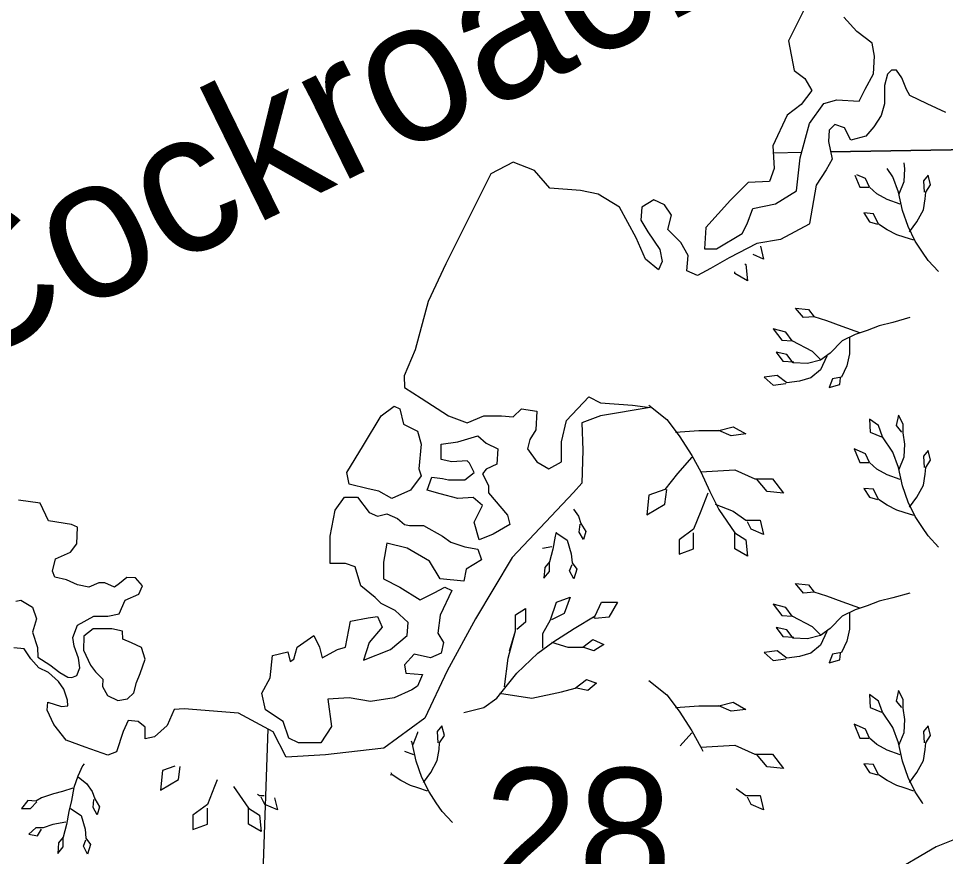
# Model space of a CAD drawing. Extents: x 380424 to 701066, y 1117407 to 1412949.
# Drawn here: x 488778 to 492076, y 1212603 to 1215586 of the extents above; entities that cross this region are included whole.
import ezdxf

# ---------------------------------------------------------------- set-up
doc = ezdxf.new("R2010")
doc.units = 0
for name, color, linetype in [('Bay Text', 7, 'Continuous'), ('Cities Incorporated Area', 7, 'Continuous'), ('Islands', 7, 'Continuous'), ('Mangroves', 7, 'Continuous'), ('Narrow Canals', 7, 'Continuous'), ('Section Lines', 7, 'Continuous'), ('Section Numbers', 7, 'Continuous')]:
    doc.layers.add(name, color=color, linetype=linetype)

msp = doc.modelspace()

# ---------------------------------------------------------------- linework, layer by layer
at = {"layer": 'Cities Incorporated Area'}
for points in [[(492077.4, 1215251), (492010.2, 1215282.5), (491949.3, 1215311.9), (491936.7, 1215332.9), (491919.9, 1215374.9), (491901, 1215402.3), (491884.2, 1215402.3), (491869.5, 1215387.6), (491859, 1215347.6), (491859, 1215282.5), (491846.4, 1215240.5), (491821.2, 1215200.5), (491791.8, 1215166.9), (491739.3, 1215152.2), (491716.2, 1215196.3), (491682.6, 1215208.9), (491661.6, 1215187.9), (491659.5, 1215148), (491672.1, 1215084.9), (491651.1, 1215047.1), (491615.4, 1214992.5), (491592.3, 1214855.9), (491591.3, 1214853.6), (491488.8, 1214799.5), (491404, 1214784.4), (491306.7, 1214733.9), (491239.5, 1214696), (491193.3, 1214670.8), (491155.5, 1214687.6), (491159.7, 1214742.3), (491134.5, 1214788.5), (491088.3, 1214834.7), (491100.9, 1214885.2), (491075.7, 1214923), (491037.9, 1214939.8), (490995.9, 1214914.6), (490991.7, 1214868.4), (491016.9, 1214826.3), (491058.9, 1214763.3), (491067.3, 1214721.3), (491054.7, 1214691.8), (491008.5, 1214729.7), (490974.9, 1214805.3), (490945.4, 1214860), (490916, 1214914.6), (490840.4, 1214960.8), (490777.4, 1214973.4), (490668.2, 1214981.8), (490613.6, 1215044.9), (490538, 1215074.3), (490458.2, 1215032.3), (490412, 1214939.8), (490353.2, 1214822.1), (490298.6, 1214712.9), (490235.6, 1214578.4), (490189.4, 1214406.1), (490150.3, 1214313.5), (490151.6, 1214272.6), (490210.4, 1214234.8), (490307, 1214171.7), (490374.2, 1214146.5), (490433, 1214171.7), (490496, 1214171.7), (490538, 1214167.5), (490567.4, 1214196.9), (490622, 1214188.5), (490617.8, 1214121.3), (490596.8, 1214087.7), (490588.4, 1214054), (490622, 1214007.8), (490664, 1213982.6), (490710.2, 1214007.8), (490710.2, 1214079.3), (490727, 1214154.9), (490806.8, 1214239), (490848.8, 1214217.9), (490962.3, 1214209.5), (491025.3, 1214201.1), (490848.8, 1214171.7), (490781.6, 1214146.5), (490785.8, 1214049.8), (490781.6, 1213932.2), (490752.2, 1213898.5), (490533.8, 1213667.5), (490403.6, 1213449), (490302.8, 1213264), (490223, 1213095.9), (490077.5, 1212988.8), (490025.6, 1212982.4), (489870.2, 1212965.6), (489729.5, 1212956.8), (489684.3, 1213047), (489560.7, 1213113.2), (489367.5, 1213129.3), (489331.3, 1213126), (489307.1, 1213069.5), (489261.9, 1213029.1), (489228, 1213022.6), (489228, 1213063), (489203.8, 1213084), (489168.2, 1213087.3), (489150.5, 1213048.5), (489126.3, 1212975.8), (489095.6, 1212964.5), (489014.8, 1212992), (488947, 1213017.8), (488903.4, 1213072.7), (488879.2, 1213124.4), (488882.2, 1213152.9), (488930.9, 1213137.3), (488953.5, 1213138.9), (488951.9, 1213159.9), (488938.9, 1213198.7), (488919.6, 1213226.1), (488884, 1213258.4), (488850.1, 1213274.6), (488821.1, 1213306.9), (488798.4, 1213342.4), (488761.3, 1213345.7)], [(488767.8, 1213511.8), (488785.5, 1213515), (488827.5, 1213490.8), (488842, 1213448.8), (488827.5, 1213401.9), (488845.3, 1213347), (488846.9, 1213313.1), (488888.9, 1213285.6), (488924.4, 1213258.2), (488953.5, 1213242), (488967.8, 1213240.7), (488985.8, 1213247.2), (488995.5, 1213274.7), (488990.6, 1213308.6), (488976.1, 1213352.2), (488971.2, 1213382.9), (488987.4, 1213426.5), (489045.5, 1213458.8), (489095.6, 1213458.8), (489135.9, 1213466.9), (489156.9, 1213515.4), (489205.4, 1213536.4), (489218.3, 1213567.1), (489194.1, 1213594.6), (489163.4, 1213596.2), (489137.6, 1213575.2), (489119.8, 1213562.2), (489084.3, 1213576.8), (489063.3, 1213576.8), (489027.8, 1213562.2), (488987.4, 1213570.3), (488948.6, 1213588.1), (488906.6, 1213597.8), (488898.6, 1213618.8), (488909.9, 1213662.4), (488963.2, 1213686.6), (488985.8, 1213715.7), (488987.4, 1213775.3), (488966.4, 1213785), (488884.8, 1213797.8), (488855.2, 1213860.6), (488777.6, 1213871.6)]]:
    msp.add_lwpolyline(points, dxfattribs=at)
at = {"layer": 'Islands'}
msp.add_lwpolyline([(491571.3, 1215615.5), (491516.7, 1215506.2), (491537.7, 1215401.1), (491575.5, 1215371.7), (491600.7, 1215329.7), (491562.9, 1215279.2), (491512.5, 1215241.4), (491462.1, 1215132.1), (491466.3, 1215052.3), (491449.5, 1215006), (491373.9, 1215001.8), (491310.9, 1214938.8), (491222.7, 1214842.1), (491218.5, 1214766.5), (491260.5, 1214766.5), (491352.9, 1214821.1), (491369.7, 1214854.7), (491390.7, 1214909.4), (491470.5, 1214926.2), (491546.1, 1214972.4), (491558.7, 1215090.1), (491592.3, 1215212), (491642.7, 1215283.4), (491688.9, 1215296), (491768.7, 1215291.8), (491789.7, 1215333.9), (491819.1, 1215388.5), (491823.3, 1215451.5), (491814.9, 1215497.8), (491760.3, 1215539.8), (491714.1, 1215590.2)], dxfattribs=at)
for points in [[(489954.2, 1213928.1), (489945.8, 1213970.1), (490004.6, 1214066.8), (490067.6, 1214171.9), (490113.8, 1214205.5), (490134.8, 1214197.1), (490147.4, 1214142.4), (490197.8, 1214117.2), (490210.4, 1214071), (490202, 1213982.7), (490210.4, 1213957.5), (490172.6, 1213907.1), (490105.4, 1213877.7), (490059.2, 1213902.9), (490021.4, 1213911.3)], [(490449.8, 1213923.4), (490449.8, 1213898.1), (490517, 1213818.3), (490525.4, 1213784.7), (490466.6, 1213751), (490416.2, 1213730), (490399.4, 1213793.1), (490428.8, 1213851.9), (490395.2, 1213881.3), (490340.6, 1213877.1), (490277.6, 1213893.9), (490231.4, 1213906.5), (490248.2, 1213952.8), (490286, 1213948.6), (490307, 1213944.4), (490365.8, 1213944.4), (490399.4, 1213969.6), (490382.6, 1214003.2), (490374.2, 1214011.6), (490319.6, 1214007.4), (490281.8, 1214015.8), (490281.8, 1214070.5), (490340.6, 1214078.9), (490412, 1214099.9), (490441.4, 1214074.7), (490483.4, 1214053.6), (490479.2, 1213999), (490441.4, 1213982.2), (490428.8, 1213965.4)], [(490160, 1213390.1), (490164.2, 1213436.4), (490118, 1213478.4), (490067.6, 1213503.6), (490046.6, 1213524.6), (489996.2, 1213566.7), (489975.2, 1213633.9), (489941.6, 1213646.5), (489887, 1213646.5), (489887, 1213743.2), (489903.8, 1213835.6), (489937.4, 1213881.9), (489983.6, 1213881.9), (490025.6, 1213827.2), (490055, 1213814.6), (490088.6, 1213823), (490126.4, 1213806.2), (490151.6, 1213785.2), (490168.4, 1213781), (490218.8, 1213781), (490286, 1213743.2), (490315.4, 1213722.2), (490365.8, 1213705.3), (490412, 1213696.9), (490424.6, 1213659.1), (490370, 1213625.5), (490361.6, 1213583.5), (490277.6, 1213591.9), (490239.8, 1213654.9), (490160, 1213701.1), (490088.6, 1213718), (490076, 1213650.7), (490076, 1213591.9), (490134.8, 1213562.4), (490206.2, 1213516.2), (490256.6, 1213541.4), (490294.4, 1213562.4), (490319.6, 1213549.8), (490277.6, 1213461.6), (490269.2, 1213398.5), (490290.2, 1213364.9), (490281.8, 1213327.1), (490244, 1213310.3), (490185.2, 1213322.9), (490151.6, 1213285.1), (490155.8, 1213255.6), (490214.6, 1213251.4), (490197.8, 1213209.4), (490176.8, 1213196.8), (490113.8, 1213167.4), (490029.8, 1213154.8), (489954.2, 1213167.4), (489878.6, 1213163.2), (489891.2, 1213066.5), (489853.4, 1213007.7), (489773.6, 1213007.7), (489740, 1213024.5), (489719, 1213083.3), (489656, 1213125.4), (489643.4, 1213184.2), (489672.8, 1213238.8), (489681.2, 1213318.7), (489735.8, 1213331.3), (489744.2, 1213297.7), (489756.8, 1213306.1), (489769.4, 1213348.1), (489828.2, 1213390.1), (489849.2, 1213348.1), (489857.6, 1213310.3), (489912.2, 1213339.7), (489941.6, 1213348.1), (489958.4, 1213440.6), (490021.4, 1213453.2), (490055, 1213457.4), (490071.8, 1213419.6), (490025.6, 1213364.9), (490004.6, 1213301.9), (490101.2, 1213339.7)], [(489187.6, 1213185.7), (489197.3, 1213222.8), (489210.2, 1213255.1), (489228, 1213305.2), (489215.1, 1213347.2), (489179.5, 1213363.4), (489148.9, 1213376.3), (489147.3, 1213405.4), (489110.1, 1213413.5), (489043.9, 1213413.5), (489010, 1213387.6), (489008.4, 1213337.5), (489034.2, 1213284.2), (489052, 1213260), (489077.8, 1213234.1), (489076.2, 1213208.3), (489094, 1213176), (489131.1, 1213158.2), (489165, 1213164.7)]]:
    msp.add_lwpolyline(points, close=True, dxfattribs=at)
at = {"layer": 'Mangroves'}
msp.add_line((490524.1, 1213335.4), (490546.2, 1213406.2), dxfattribs=at)
for points in [[(491931.3, 1215050.8), (491928.3, 1215071.5)], [(491888.4, 1215022.2), (491868, 1215052.1)], [(491928.4, 1215005.1), (491931.3, 1215050.8)], [(491753.4, 1215028), (491771.1, 1214985)], [(491791.1, 1215016.5), (491760.9, 1215029.5)], [(491805.4, 1214985), (491791.1, 1215016.5)], [(491908.4, 1214967.9), (491888.4, 1215022.2)], [(491911.3, 1214962.2), (491928.4, 1215005.1)], [(491948.2, 1214826.9), (491974.2, 1214862), (491997.1, 1214905), (492003.8, 1214943.7), (492005.6, 1214967.9), (492022.8, 1214993.6), (492014.2, 1215027.9), (491997.1, 1215007.9), (491999.9, 1214967.9)], [(491771.1, 1214985), (491802.6, 1214985)], [(491831.2, 1214962.2), (491805.4, 1214985)], [(491922.7, 1214902.1), (491908.4, 1214967.9)], [(491868.3, 1214942.1), (491831.2, 1214962.2)], [(491914.1, 1214925), (491868.3, 1214942.1)], [(491942.7, 1214844.9), (491922.7, 1214902.1)], [(491962.7, 1214796.3), (491928.4, 1214807.7), (491902.7, 1214816.3), (491868.3, 1214833.4), (491836.9, 1214853.5), (491819.7, 1214890.6), (491785.4, 1214893.5), (491805.4, 1214862), (491834, 1214853.5)], [(491968.5, 1214793.4), (491942.7, 1214844.9)], [(491417.2, 1214775.9), (491428.8, 1214729.2)], [(491993.5, 1214754.1), (491968.5, 1214793.4)], [(491428.8, 1214729.2), (491391.6, 1214745.2)], [(492014.6, 1214724), (491993.5, 1214754.1)], [(491361.9, 1214712), (491364.9, 1214710)], [(491364.9, 1214710), (491371.3, 1214652.5)], [(492051.4, 1214684.7), (492014.6, 1214724)], [(491326.6, 1214678.1), (491326.6, 1214684.6)], [(491371.3, 1214652.5), (491326.6, 1214678.1)], [(491771.1, 1214466.7), (491708.2, 1214489.6), (491653.8, 1214509.6), (491608, 1214523.9), (491570.9, 1214521), (491542.3, 1214555.3), (491588, 1214549.6), (491608, 1214523.9)], [(491948.4, 1214521), (491888.4, 1214503.9), (491839.7, 1214492.4), (491796.8, 1214475.3), (491753.9, 1214461), (491708.2, 1214438.1), (491665.3, 1214395.2), (491630.9, 1214369.4), (491585.2, 1214358), (491533.7, 1214360.8), (491510.8, 1214389.4), (491473.6, 1214398), (491496.5, 1214366.6), (491536.5, 1214363.7)], [(491630.9, 1214372.3), (491602.3, 1214400.9), (491530.8, 1214438.1), (491507.9, 1214469.5), (491462.2, 1214481), (491493.6, 1214440.9), (491530.8, 1214438.1)], [(491733.9, 1214449.5), (491733.9, 1214392.3), (491725.3, 1214349.4), (491705.3, 1214309.4), (491673.8, 1214303.6), (491662.4, 1214272.2), (491699.6, 1214283.6), (491702.4, 1214306.5)], [(491653.8, 1214383.7), (491630.9, 1214335.1), (491596.6, 1214306.5), (491556.6, 1214295.1), (491510.8, 1214289.3), (491476.5, 1214315.1), (491430.7, 1214309.4), (491462.2, 1214280.8), (491507.9, 1214286.5)], [(491019.9, 1214209.2), (491083.8, 1214158.1), (491128.5, 1214100.6), (491173.3, 1214030.3), (491205.2, 1213972.8), (491237.2, 1213902.5), (491269.1, 1213838.6), (491326.6, 1213755.6), (491364.9, 1213730), (491371.3, 1213672.5), (491326.6, 1213698.1), (491326.6, 1213755.6)], [(491911.3, 1213982.2), (491928.4, 1214025.1), (491931.3, 1214070.8), (491925.6, 1214110.9), (491925.6, 1214142.3), (491908.4, 1214173.8), (491899.8, 1214136.6), (491919.8, 1214113.7)], [(492051.4, 1213704.7), (492014.6, 1213744), (491993.5, 1213774.1), (491968.5, 1213813.4), (491942.7, 1213864.9), (491922.7, 1213922.1), (491908.4, 1213987.9), (491888.4, 1214042.2), (491851.2, 1214096.6), (491836.9, 1214136.6), (491805.4, 1214159.5), (491808.3, 1214113.7), (491848.3, 1214096.6)], [(491115.8, 1214113.4), (491198.8, 1214119.8), (491269.1, 1214119.8), (491320.2, 1214132.6), (491364.9, 1214107), (491313.8, 1214100.6), (491269.1, 1214119.8)], [(491914.1, 1213945), (491868.3, 1213962.1), (491831.2, 1213982.2), (491805.4, 1214005), (491791.1, 1214036.5), (491751.1, 1214053.7), (491771.1, 1214005), (491802.6, 1214005)], [(491948.2, 1213846.9), (491974.2, 1213882.1), (491997.1, 1213925), (492003.8, 1213963.7), (492005.6, 1213987.9), (492022.8, 1214013.6), (492014.2, 1214047.9), (491997.1, 1214027.9), (491999.9, 1213987.9)], [(491173.3, 1214023.9), (491122.1, 1213966.4), (491077.4, 1213908.9), (491019.9, 1213889.7), (491013.5, 1213819.5), (491077.4, 1213857.8), (491083.8, 1213908.9)], [(491205.2, 1213972.8), (491326.6, 1213979.2), (491396.9, 1213947.3), (491460.8, 1213947.3), (491499.1, 1213896.1), (491441.6, 1213902.5), (491403.3, 1213947.3)], [(491962.7, 1213816.3), (491928.4, 1213827.7), (491902.7, 1213836.3), (491868.3, 1213853.4), (491836.9, 1213873.5), (491819.7, 1213910.7), (491785.4, 1213913.5), (491805.4, 1213882), (491834, 1213873.5)], [(491230.8, 1213896.1), (491205.2, 1213832.2), (491179.6, 1213768.3), (491128.5, 1213730), (491128.5, 1213678.9), (491179.6, 1213698.1), (491179.6, 1213755.6)], [(491256.3, 1213857.8), (491320.2, 1213832.2), (491364.9, 1213800.3), (491416.1, 1213800.3), (491428.8, 1213749.2), (491384.1, 1213768.3), (491371.3, 1213793.9)], [(490752.7, 1213839.4), (490770.1, 1213814.5)], [(490770.1, 1213814.5), (490778.7, 1213788.8)], [(490773, 1213757.3), (490775.8, 1213785.9)], [(490778.7, 1213788.8), (490795.9, 1213760.2)], [(490690.1, 1213757.7), (490686.9, 1213743.3)], [(490692.9, 1213754.4), (490730.1, 1213728.7), (490744.4, 1213680.1), (490747.2, 1213648.6), (490764.4, 1213625.7), (490753, 1213591.4), (490738.6, 1213620), (490747.2, 1213642.9)], [(490787.3, 1213731.6), (490773, 1213757.3)], [(490795.9, 1213760.2), (490787.3, 1213731.6)], [(490686.9, 1213743.3), (490678.6, 1213697.2)], [(490675.7, 1213705.8), (490642.1, 1213699.5)], [(490678.6, 1213697.2), (490667.1, 1213651.5)], [(490667.1, 1213651.5), (490650, 1213631.5)], [(490667.1, 1213617.2), (490667.1, 1213651.5)], [(490650, 1213631.5), (490647.1, 1213594.3)], [(490647.1, 1213594.3), (490667.1, 1213617.2)], [(491771.1, 1213486.7), (491708.2, 1213509.6), (491653.8, 1213529.6), (491608, 1213543.9), (491570.9, 1213541), (491542.3, 1213575.3), (491588, 1213569.6), (491608, 1213543.9)], [(490643.6, 1213344.3), (490643.6, 1213397.4), (490670.2, 1213446.1), (490692.3, 1213508), (490741, 1213525.7), (490718.9, 1213468.2), (490674.6, 1213446.1)], [(491948.4, 1213541), (491888.4, 1213523.9), (491839.7, 1213512.4), (491796.8, 1213495.3), (491753.9, 1213481), (491708.2, 1213458.1), (491665.3, 1213415.2), (491630.9, 1213389.4), (491585.2, 1213378), (491533.7, 1213380.8), (491510.8, 1213409.4), (491473.6, 1213418), (491496.5, 1213386.6), (491536.5, 1213383.7)], [(490506.4, 1213207), (490519.7, 1213308.9), (490546.2, 1213406.2), (490546.2, 1213463.8), (490581.6, 1213485.9), (490581.6, 1213437.2), (490550.7, 1213410.7)], [(490829.5, 1213459.4), (490851.7, 1213508)], [(490851.7, 1213508), (490909.2, 1213508)], [(490909.2, 1213508), (490878.2, 1213454.9)], [(491630.9, 1213392.3), (491602.3, 1213420.9), (491530.8, 1213458.1), (491507.9, 1213489.5), (491462.2, 1213501), (491493.6, 1213460.9), (491530.8, 1213458.1)], [(490754.3, 1213415.1), (490829.5, 1213459.4)], [(490829.5, 1213450.5), (490825.2, 1213454.4)], [(490878.2, 1213454.9), (490829.5, 1213450.5)], [(491733.9, 1213469.5), (491733.9, 1213412.3), (491725.3, 1213369.4), (491705.3, 1213329.4), (491673.8, 1213323.6), (491662.4, 1213292.2), (491699.6, 1213303.6), (491702.4, 1213326.5)], [(490679, 1213366.4), (490754.3, 1213415.1)], [(491653.8, 1213403.7), (491630.9, 1213355.1), (491596.6, 1213326.5), (491556.6, 1213315.1), (491510.8, 1213309.3), (491476.5, 1213335.1), (491430.7, 1213329.4), (491462.2, 1213300.8), (491507.9, 1213306.5)], [(490625.9, 1213326.6), (490679, 1213366.4)], [(490674.6, 1213366.4), (490732.1, 1213348.7), (490785.3, 1213348.7), (490820.7, 1213375.2), (490860.5, 1213357.5), (490825.1, 1213335.4), (490785.3, 1213348.7)], [(490550.7, 1213255.7), (490625.9, 1213326.6)], [(490479.8, 1213167.2), (490550.7, 1213255.7)], [(490488.7, 1213184.9), (490603.8, 1213167.2), (490710, 1213189.3), (490758.7, 1213202.6), (490798.5, 1213233.6), (490833.9, 1213220.3), (490803, 1213193.8), (490763.1, 1213202.6)], [(491019.9, 1213229.2), (491083.8, 1213178.1)], [(491911.3, 1213002.2), (491928.4, 1213045.1), (491931.3, 1213090.8), (491925.6, 1213130.9), (491925.6, 1213162.3), (491908.4, 1213193.8), (491899.8, 1213156.6), (491919.8, 1213133.7)], [(490433.4, 1213134), (490479.8, 1213167.2)], [(491083.8, 1213178.1), (491128.5, 1213120.6)], [(491115.8, 1213133.4), (491198.8, 1213139.8), (491269.1, 1213139.8), (491320.2, 1213152.6), (491364.9, 1213127), (491313.8, 1213120.6), (491269.1, 1213139.8)], [(491836.9, 1213156.6), (491805.4, 1213179.5)], [(491805.4, 1213179.5), (491808.3, 1213133.7)], [(491851.2, 1213116.6), (491836.9, 1213156.6)], [(490362.5, 1213116.3), (490433.4, 1213134)], [(491128.5, 1213120.6), (491173.3, 1213050.3)], [(491808.3, 1213133.7), (491848.3, 1213116.6)], [(491888.4, 1213062.2), (491851.2, 1213116.6)], [(490218.2, 1212866.9), (490244.2, 1212902), (490267.1, 1212944.9), (490273.8, 1212983.7), (490275.6, 1213007.9), (490292.8, 1213033.6), (490284.2, 1213067.9), (490267.1, 1213047.9), (490269.9, 1213007.9)], [(491914.1, 1212965), (491868.3, 1212982.1), (491831.2, 1213002.2), (491805.4, 1213025), (491791.1, 1213056.5), (491751.1, 1213073.7), (491771.1, 1213025), (491802.6, 1213025)], [(491908.4, 1213007.9), (491888.4, 1213062.2)], [(491948.2, 1212866.9), (491974.2, 1212902.1), (491997.1, 1212945), (492003.8, 1212983.7), (492005.6, 1213007.9), (492022.8, 1213033.6), (492014.2, 1213068), (491997.1, 1213047.9), (491999.9, 1213007.9)], [(490181.3, 1213002.2), (490198.4, 1213045.1)], [(490198.4, 1213045.1), (490198.5, 1213047.2)], [(491173.3, 1213043.9), (491131.6, 1212997.1)], [(491173.3, 1213050.3), (491205.2, 1212992.8)], [(490178.4, 1213007.9), (490176.4, 1213013.2)], [(490192.7, 1212942.1), (490178.4, 1213007.9)], [(491205.2, 1212992.8), (491326.6, 1212999.2)], [(491205.2, 1212992.8), (491211.9, 1212978)], [(491326.6, 1212999.2), (491396.9, 1212967.3)], [(491922.7, 1212942.1), (491908.4, 1213007.9)], [(490184.1, 1212965), (490152.7, 1212976.7)], [(491396.9, 1212967.3), (491460.8, 1212967.3)], [(491441.6, 1212922.5), (491403.3, 1212967.3)], [(491460.8, 1212967.3), (491499.1, 1212916.1)], [(489005.8, 1212926), (488988.6, 1212888.9)], [(489011.3, 1212933.4), (489005.8, 1212926)], [(489334.1, 1212924.5), (489289.9, 1212909.7)], [(489347.4, 1212877.8), (489353.2, 1212923.8)], [(490212.7, 1212884.9), (490192.7, 1212942.1)], [(491499.1, 1212916.1), (491441.6, 1212922.5)], [(491962.7, 1212836.3), (491928.4, 1212847.7), (491902.7, 1212856.3), (491868.3, 1212873.5), (491836.9, 1212893.5), (491819.7, 1212930.7), (491785.4, 1212933.5), (491805.4, 1212902.1), (491834, 1212893.5)], [(491942.7, 1212884.9), (491922.7, 1212942.1)], [(488988.6, 1212888.9), (488974.3, 1212848.8)], [(489289.9, 1212909.7), (489283.5, 1212839.5)], [(490099.5, 1212894.8), (490104, 1212893.5)], [(490106.9, 1212893.5), (490103.5, 1212900.9)], [(490138.3, 1212873.4), (490106.9, 1212893.5)], [(488991.5, 1212886), (489020.1, 1212863.1), (489040.1, 1212834.5), (489048.7, 1212808.8), (489065.9, 1212780.2), (489057.3, 1212751.6), (489043, 1212777.3), (489045.8, 1212805.9)], [(489283.5, 1212839.5), (489347.4, 1212877.8)], [(489484.9, 1212876.4), (489475.2, 1212852.2)], [(490172.7, 1212856.3), (490138.3, 1212873.4)], [(490198.4, 1212847.7), (490172.7, 1212856.3)], [(490238.5, 1212833.4), (490212.7, 1212884.9)], [(491968.5, 1212833.4), (491942.7, 1212884.9)], [(488971.5, 1212846), (488934.3, 1212834.5), (488902.8, 1212825.9), (488859.9, 1212811.6), (488839.9, 1212800.2), (488811.3, 1212803), (488788.4, 1212774.4), (488819.9, 1212774.4), (488842.8, 1212797.3)], [(488974.3, 1212848.8), (488965.7, 1212803)], [(489475.2, 1212852.2), (489449.6, 1212788.3)], [(489543.2, 1212852.8), (489596.6, 1212775.6)], [(489627.6, 1212825.5), (489634.9, 1212820.3)], [(490232.7, 1212836.3), (490198.4, 1212847.7)], [(490263.5, 1212794.1), (490238.5, 1212833.4)], [(491330.7, 1212844.8), (491364.9, 1212820.3)], [(491993.5, 1212794.1), (491968.5, 1212833.4)], [(488965.7, 1212803), (488956.9, 1212763.3)], [(489634.9, 1212820.3), (489651.6, 1212820.3)], [(489654.1, 1212788.3), (489641.3, 1212813.9)], [(489688.1, 1212812.3), (489698.8, 1212769.2)], [(490284.6, 1212764), (490263.5, 1212794.1)], [(491364.9, 1212820.3), (491416.1, 1212820.3)], [(491384.1, 1212788.4), (491371.3, 1212813.9)], [(491416.1, 1212820.3), (491428.8, 1212769.2)], [(491995.6, 1212791), (491993.5, 1212794.1)], [(488956.9, 1212763.3), (488948.6, 1212717.2)], [(488962.9, 1212774.4), (489000.1, 1212748.7), (489014.4, 1212700.1), (489017.2, 1212668.6), (489034.4, 1212645.7), (489023, 1212611.4), (489008.6, 1212640), (489017.2, 1212662.9)], [(489449.6, 1212788.3), (489398.5, 1212750)], [(489449.6, 1212718.1), (489449.6, 1212775.6)], [(489596.6, 1212775.6), (489634.9, 1212750)], [(489596.6, 1212718.1), (489596.6, 1212775.6)], [(489698.8, 1212769.2), (489654.1, 1212788.3)], [(490321.4, 1212724.7), (490284.6, 1212764)], [(491428.8, 1212769.2), (491384.1, 1212788.4)], [(488945.7, 1212725.8), (488900, 1212717.2), (488865.6, 1212705.8), (488839.9, 1212705.8), (488814.1, 1212682.9), (488845.6, 1212677.2), (488859.9, 1212700.1)], [(489398.5, 1212750), (489398.5, 1212698.9)], [(489634.9, 1212750), (489641.3, 1212692.5)], [(488948.6, 1212717.2), (488937.1, 1212671.5)], [(489398.5, 1212698.9), (489449.6, 1212718.1)], [(489641.3, 1212692.5), (489596.6, 1212718.1)], [(488937.1, 1212671.5), (488920, 1212651.4)], [(488937.1, 1212637.1), (488937.1, 1212671.5)], [(488920, 1212651.4), (488917.1, 1212614.3)], [(488917.1, 1212614.3), (488937.1, 1212637.1)]]:
    msp.add_lwpolyline(points, dxfattribs=at)
at = {"layer": 'Narrow Canals'}
for points in [[(494587, 1215132.5), (494426.5, 1214794.8), (494225.5, 1214625.8), (494078.5, 1214451.8), (493893.5, 1214293.8), (493703.5, 1214135.8), (493571.5, 1214050.8), (493397.5, 1213934.8), (493197.5, 1213792.8), (492996.5, 1213592.8), (492859.5, 1213370.8), (492801.5, 1213207.8), (492754.5, 1213059.8), (492669.5, 1212922.8), (492564.5, 1212853.8), (492421.5, 1212774.8), (492226.5, 1212711.8), (492042.5, 1212637.8), (491873.5, 1212537.8), (491715.5, 1212331.8), (491556.5, 1212215.8), (490264.5, 1210817.8), (489575.4, 1210486.7)], [(489664.9, 1213057.4), (489488.9, 1208000.2)]]:
    msp.add_lwpolyline(points, dxfattribs=at)
at = {"layer": 'Section Lines'}
msp.add_line((491463.4, 1215107.9), (491564.1, 1215109.6), dxfattribs=at)
for points in [[(491666.8, 1215111.2), (493811.4, 1215147.1), (493826.4, 1216231)], [(488451.6, 1214206.5), (488378.6, 1209831.8), (493098.5, 1209883.7), (493758, 1209895.6), (493811.4, 1215147.1), (491666.8, 1215111.2)]]:
    msp.add_lwpolyline(points, dxfattribs=at)

# ---------------------------------------------------------------- texts
at = {"layer": 'Bay Text'}
msp.add_text('Cockroach', height=500, rotation=26.1338, dxfattribs=at).set_placement((488547.2, 1214324))
at = {"layer": 'Section Numbers'}
msp.add_text('28', height=450, rotation=0.0004, dxfattribs=at).set_placement((490434.1, 1212468.1))

doc.saveas('drawing.dxf')
